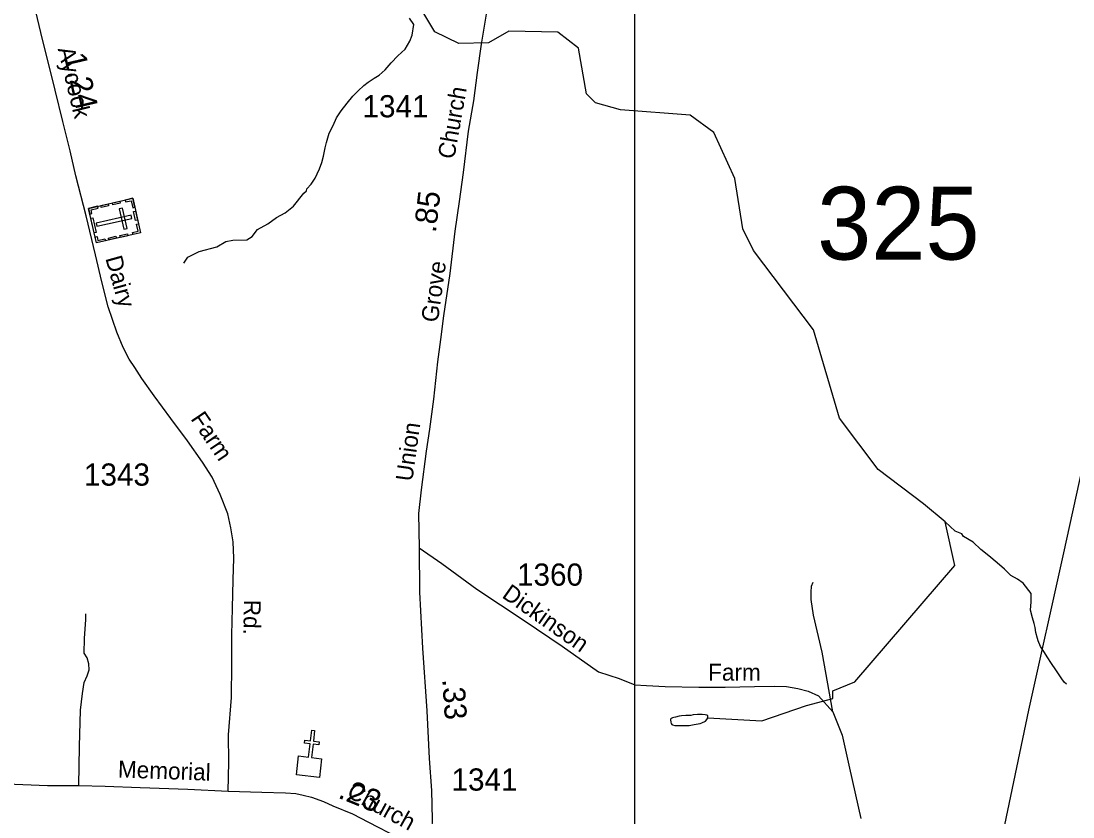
# Model space of a CAD drawing. Extents: x 2206922 to 2357709, y 510027 to 673830.
# Drawn here: x 2289697 to 2295621, y 654293 to 658776 of the extents above; entities that cross this region are included whole.
import ezdxf

# ---------------------------------------------------------------- set-up
doc = ezdxf.new("R2010")
doc.units = 0
for name, color, linetype in [('Exist Cultural Cemetery CELL', 7, 'Continuous'), ('Exist Cultural Church CELL', 7, 'Continuous'), ('Exist Hydrographic Creek Single Shore', 7, 'Continuous'), ('Exist Hydrographic Misc Water Feature', 7, 'Continuous'), ('Exist Road Non-System Type 51', 7, 'Continuous'), ('Exist Road Secondary Mileage Hundredths English Label', 7, 'Continuous'), ('Exist Road Secondary Structure Standard Bridge Number Label', 7, 'Continuous'), ('Exist Road Secondary Type 51 Attributed', 7, 'Continuous'), ('Exist Road Secondary Type 51 Label', 7, 'Continuous'), ('Exist Road Secondary Type 51 Number Label', 7, 'Continuous'), ('Exist Utilities Electrical Transmission Line', 7, 'Continuous'), ('Map Preparation Inset Cut Line', 7, 'Continuous')]:
    doc.layers.add(name, color=color, linetype=linetype)

msp = doc.modelspace()

# ---------------------------------------------------------------- linework, layer by layer
at = {"layer": 'Exist Cultural Cemetery CELL'}
for points in [[(2290325.6, 657777.3), (2290369.8, 657583.2), (2290121.5, 657526.7), (2290077.4, 657720.9)], [(2290084.7, 657688.6), (2290095.9, 657691.2), (2290091.1, 657712.6), (2290130.5, 657721.6), (2290128, 657732.4), (2290077.4, 657720.9)], [(2290145.5, 657736.4), (2290187.8, 657746), (2290190.3, 657734.9), (2290148.1, 657725.3)], [(2290211.1, 657751.3), (2290253.3, 657760.9), (2290255.8, 657749.8), (2290213.6, 657740.2)], [(2290283.4, 657767.7), (2290285.9, 657756.7), (2290317.3, 657763.8), (2290326.3, 657724.2), (2290337.1, 657726.7), (2290325.6, 657777.3)], [(2290101.3, 657667.4), (2290120.1, 657584.6), (2290109, 657582.1), (2290090.2, 657664.9)], [(2290321.2, 657664.5), (2290317.1, 657682.7), (2290119.4, 657637.8), (2290123.5, 657619.6)], [(2290268.3, 657722.4), (2290250.1, 657718.3), (2290276.2, 657603.5), (2290294.4, 657607.6)], [(2290342, 657705.1), (2290353.5, 657654.5), (2290342.4, 657652), (2290330.9, 657702.6)], [(2290327.5, 657573.5), (2290325, 657584.6), (2290356.4, 657591.7), (2290347.4, 657631.2), (2290358.2, 657633.7), (2290369.7, 657583.1)], [(2290114.1, 657559), (2290125.3, 657561.6), (2290130.2, 657540.1), (2290169.6, 657549.1), (2290172.1, 657538.2), (2290121.5, 657526.7)], [(2290189.4, 657553.8), (2290231.7, 657563.4), (2290234.2, 657552.3), (2290191.9, 657542.7)], [(2290253.7, 657568.4), (2290296, 657578), (2290298.5, 657566.9), (2290256.2, 657557.3)]]:
    msp.add_lwpolyline(points, close=True, dxfattribs=at)
at = {"layer": 'Exist Cultural Church CELL'}
msp.add_lwpolyline([(2291260, 654636.8), (2291316.5, 654630.2), (2291325.5, 654705.8), (2291293.8, 654709.6), (2291295.6, 654725.4), (2291327.4, 654721.7), (2291334.5, 654781.4), (2291350.4, 654779.5), (2291343.3, 654719.8), (2291375.1, 654716), (2291373.2, 654700.1), (2291341.4, 654703.9), (2291332.4, 654628.3), (2291389.7, 654621.4), (2291377.1, 654515.6), (2291247.4, 654531.1)], close=True, dxfattribs=at)
at = {"layer": 'Exist Hydrographic Creek Single Shore'}
msp.add_lwpolyline([(2293565.1, 654851.9), (2293868.2, 654834.2), (2294121, 654920.3), (2294268.1, 654959.6), (2294269.2, 655003.2), (2294392.4, 655053.4), (2294956.8, 655708.6), (2294902.4, 655955.1), (2294780.3, 656057.5), (2294524.8, 656249.5), (2294305.8, 656539.2), (2294159.8, 657037.4), (2293821.7, 657483.7), (2293762.8, 657606.3), (2293717.7, 657889.3), (2293598.8, 658147.5), (2293464.7, 658245.4), (2293072.6, 658276.3), (2292931.8, 658315.3), (2292880.7, 658365.5), (2292836.8, 658622.2), (2292719.7, 658713.1), (2292444.8, 658718.7), (2292328.7, 658652.3), (2292161.8, 658649.1), (2292027.7, 658714.1), (2291909.8, 658913.3)], dxfattribs=at)
at = {"layer": 'Exist Hydrographic Misc Water Feature'}
for points in [[(2290614.6, 657412.5), (2290636.2, 657446.3), (2290700.5, 657477.4), (2290800.2, 657504.4), (2290850, 657533.5), (2290889.5, 657541.8), (2290968.4, 657543.9), (2290999.5, 657562.6), (2291028.6, 657602.1), (2291086.7, 657633.2), (2291136.5, 657668.6), (2291184.3, 657695.6), (2291232.1, 657733), (2291290.2, 657805.7), (2291304.7, 657820.2), (2291306.1, 657830.5), (2291331.7, 657857), (2291353.5, 657891.1), (2291365.2, 657915.2), (2291377.1, 657943.1), (2291390.8, 657979.5), (2291400, 658015.4), (2291409.9, 658061.4), (2291417.5, 658091.5), (2291432.8, 658143.5), (2291454.8, 658187.7), (2291474.1, 658230.2), (2291499.9, 658270.1), (2291533.7, 658312.5), (2291565.1, 658352.8), (2291594.8, 658383.2), (2291626.6, 658413.3), (2291652.2, 658431.7), (2291686.1, 658453.8), (2291713.8, 658470.3), (2291747.4, 658500.5), (2291781.2, 658540.8), (2291818.5, 658579), (2291860.2, 658617.3), (2291886, 658661.7), (2291899.7, 658695.8), (2291908.8, 658756)], [(2291908.8, 658756), (2291884.6, 658791.7)], [(2295584.1, 655040.6), (2295571.6, 655052.2), (2295555.6, 655076.1), (2295525.5, 655121.6), (2295501.3, 655157.7), (2295476.5, 655195.5), (2295460.1, 655219.1), (2295438.1, 655252.8), (2295426, 655284.6), (2295421.5, 655298.7), (2295413.1, 655332.8), (2295408.8, 655360.6), (2295402.6, 655382.7), (2295392.8, 655414.5), (2295381.4, 655457.4), (2295385, 655504.9), (2295385, 655552.3), (2295341.3, 655610.6), (2295308.5, 655632.5), (2295272.2, 655653.3), (2295236.1, 655688.8), (2295193.5, 655724.4), (2295147.4, 655764.2), (2295103.3, 655799.6), (2295058.8, 655841.2), (2295004.4, 655872.5), (2294995.1, 655887.7), (2294958.7, 655902.3), (2294902.4, 655955.1)], [(2293564.9, 654855.9), (2293565.1, 654862), (2293558.9, 654865.8), (2293549.1, 654868.1), (2293533.3, 654869.7), (2293507.3, 654869.5), (2293483.1, 654867.5), (2293469.1, 654865.1), (2293441, 654864.9), (2293417.5, 654862.8), (2293402.9, 654860.5), (2293383.6, 654856.1), (2293373.4, 654854), (2293365.4, 654851.9), (2293357.6, 654847.9), (2293355.5, 654844.1), (2293353.7, 654839.9), (2293355.9, 654827.8), (2293357.6, 654819.9), (2293361.7, 654814), (2293365.6, 654812.2), (2293379.9, 654808.4), (2293407.4, 654808.7), (2293435.5, 654808.9), (2293459.9, 654808.9), (2293487.8, 654813.2), (2293509.7, 654817.6), (2293521.4, 654819.5), (2293531.5, 654823.7), (2293551.1, 654832.1), (2293559.1, 654841.8), (2293565.1, 654851.9), (2293564.9, 654855.9)]]:
    msp.add_lwpolyline(points, dxfattribs=at)
at = {"layer": 'Exist Road Non-System Type 51'}
for points in [[(2294269.2, 654884.4), (2294209.5, 655221.1), (2294159.6, 655430.5), (2294146.8, 655518.3), (2294146.4, 655558.3), (2294148.1, 655592.3), (2294157.8, 655616.4)], [(2290022.7, 654469.9), (2290026.6, 654689.9), (2290032.7, 654893.8), (2290043.8, 654987.9), (2290053.3, 655049.9), (2290068.9, 655088.1), (2290080.6, 655122.1), (2290078.3, 655156.1), (2290070, 655190.1), (2290051.7, 655215.9), (2290055, 655297.8), (2290062, 655405.8), (2290061.6, 655437.8)]]:
    msp.add_lwpolyline(points, dxfattribs=at)
at = {"layer": 'Exist Road Secondary Type 51 Attributed'}
for points in [[(2290864.1, 654438.8), (2290867.5, 654601.1), (2290865.6, 654755.8), (2290881.5, 654965.8), (2290884.4, 655153), (2290884.4, 655318.6), (2290887.8, 655469.1), (2290891.2, 655628), (2290894.5, 655751.4), (2290891.2, 655842.7), (2290877.6, 655922.1), (2290860.8, 655999.9), (2290818.5, 656109.7), (2290772.9, 656207.8), (2290718.9, 656291.5), (2290634.4, 656411.5), (2290539.8, 656536.6), (2290446.9, 656665), (2290377.6, 656763.1), (2290337.1, 656823.9), (2290306.7, 656871.3), (2290272.9, 656937.2), (2290235.7, 657023.4), (2290186.7, 657165.4), (2290151.2, 657306.6), (2290115.8, 657458.7), (2290064.5, 657678.7), (2290006, 657903.3), (2289973.9, 658045.3), (2289931.6, 658209.2), (2289889.4, 658386.7), (2289808.3, 658711.3), (2289762.7, 658902.3)], [(2292319.5, 658837.6), (2292300.9, 658724.4), (2292287.4, 658645.8), (2292265.4, 658485.2), (2292245.4, 658326.9), (2292214.9, 658154.8), (2292187.7, 657923.1), (2292164.1, 657760), (2292140.4, 657591.8), (2292111.7, 657354.3), (2292076.2, 657116), (2292059.3, 656982.4), (2292042.4, 656857.3), (2292019.2, 656645.7), (2291996.8, 656477.8), (2291978.2, 656352.7), (2291949.5, 656136.4), (2291936, 656002.8), (2291939.1, 655808.5)], [(2291939.1, 655808.5), (2291941.4, 655559.4), (2291958.4, 655243.8), (2291981.8, 654890.2), (2291996.3, 654622.4), (2292008, 654442.7), (2292012.9, 654279), (2292009.5, 654181), (2292006.1, 654133.7), (2292007.8, 654071.1)], [(2291939.1, 655808.5), (2292065.9, 655720.6), (2292263.1, 655576.5), (2292531.1, 655399), (2292744.7, 655255.1), (2292949.1, 655111.3), (2293065.1, 655073), (2293153.9, 655037.9), (2293219.8, 655033.7), (2293324.4, 655027.2), (2293515.1, 655025), (2293663.3, 655025), (2293827.9, 655027.2), (2293940.1, 655029.4), (2294008.8, 655028.3), (2294071.4, 655015.8), (2294129.5, 655002.4), (2294188.6, 654975.9), (2294269.2, 654884.4), (2294321.5, 654754.6), (2294363.6, 654568.8), (2294426.1, 654283.6)], [(2289614.8, 654480), (2289846.8, 654470.3), (2290022.7, 654469.9), (2290170.6, 654467.3), (2290368.5, 654459.3), (2290636.7, 654449.8), (2290864.1, 654438.8)], [(2290864.1, 654438.8), (2291053.3, 654432), (2291186.8, 654428.6), (2291244.2, 654425.3), (2291286.5, 654416), (2291332.1, 654404.1), (2291399.7, 654380.5), (2291452, 654356.8), (2291563.5, 654311.2), (2291654.7, 654263.8), (2291820.3, 654177.6), (2292007.8, 654071.1)]]:
    msp.add_lwpolyline(points, dxfattribs=at)
at = {"layer": 'Exist Utilities Electrical Transmission Line'}
msp.add_lwpolyline([(2294745.5, 652076.2), (2294901.6, 652657.7), (2295092.6, 653557.4), (2295372, 654894.2), (2295569.5, 655781.6), (2295763.1, 656661), (2295962.5, 657564.4), (2296222.6, 658967.6), (2296397.7, 659795.6), (2296501.1, 660130)], dxfattribs=at)
at = {"layer": 'Map Preparation Inset Cut Line'}
for p, q in [((2293153.9, 655037.9), (2293153.9, 660201.6)), ((2293153.9, 653289.7), (2293153.9, 655037.9))]:
    msp.add_line(p, q, dxfattribs=at)

# ---------------------------------------------------------------- texts
at = {"layer": 'Exist Road Secondary Mileage Hundredths English Label'}
for s, rotation, p in [('1.24', 283.11068, (2289937, 658581.7)), ('.85', 83.30528, (2292032.8, 657580.4)), ('.33', 273.78595, (2292069, 655068.8)), ('.23', 337.73841, (2291477, 654403.1))]:
    msp.add_text(s, height=125, rotation=rotation, dxfattribs=at).set_placement(p)
at = {"layer": 'Exist Road Secondary Structure Standard Bridge Number Label'}
msp.add_text('325', height=410.1, dxfattribs=at).set_placement((2294180.3, 657432.5))
at = {"layer": 'Exist Road Secondary Type 51 Label'}
for s, rotation, p in [('Aycock', 283.55841, (2289903, 658618.9)), ('Church', 79.95065, (2292136.5, 657994.3)), ('Dairy', 285.54536, (2290171, 657440)), ('Grove', 82.20444, (2292044.2, 657075.1)), ('Farm', 304.04732, (2290648.9, 656535.2)), ('Union', 82.02566, (2291900.1, 656179.7)), ('Dickinson', 324.90309, (2292400.2, 655532.7)), ('Rd.', 269.20051, (2290952.1, 655516.8)), ('Farm', 359.82142, (2293566.5, 655061.4)), ('Memorial', 357.97107, (2290241.3, 654515.8)), ('Church', 331.0882, (2291525.5, 654411.1))]:
    msp.add_text(s, height=95, rotation=rotation, dxfattribs=at).set_placement(p)
at = {"layer": 'Exist Road Secondary Type 51 Number Label'}
for s, p in [('1341', (2291619.9, 658233.4)), ('1343', (2290051.1, 656159.1)), ('1360', (2292490.1, 655595.7)), ('1341', (2292121.3, 654441.6))]:
    msp.add_text(s, height=125, dxfattribs=at).set_placement(p)

doc.saveas('drawing.dxf')
